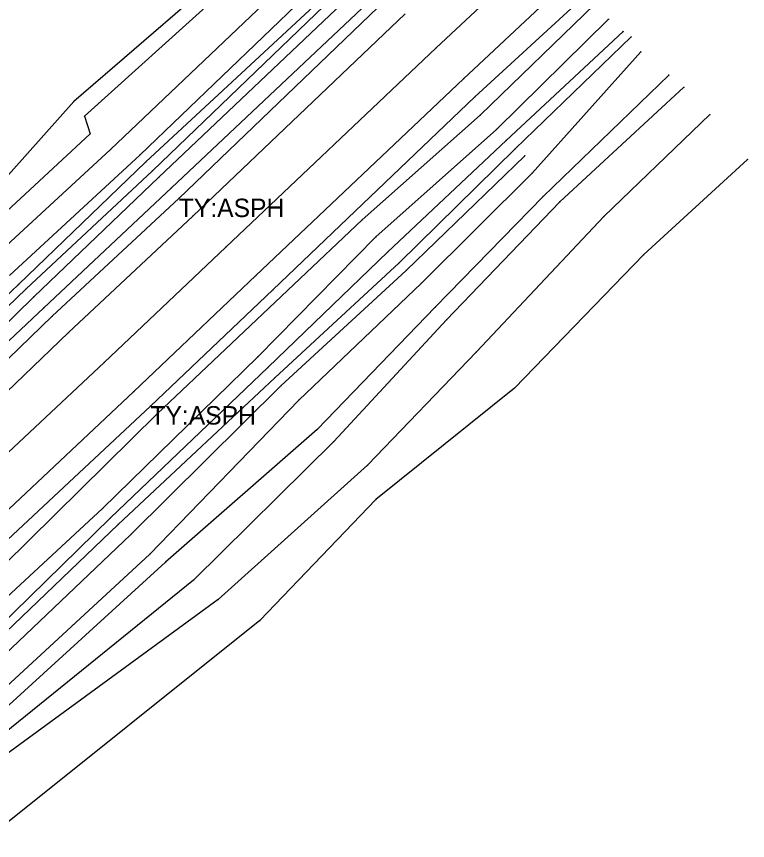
# Model space of a CAD drawing. Extents: x 1419505 to 1434054, y 1956910 to 1968644.
# Drawn here: x 1433855.4 to 1434053.6, y 1968244.9 to 1968468.2 of the extents above; entities that cross this region are included whole.
import ezdxf

# ---------------------------------------------------------------- set-up
doc = ezdxf.new("R2010")
doc.units = 0
for name, color, linetype in [('S_BREAKLINE', 7, 'Continuous'), ('S_DITCHLINE', 7, 'Continuous'), ('S_EDGE_PAVEMENT', 7, 'Continuous'), ('S_GRD_PT_SYM', 7, 'Continuous'), ('S_PAVEMENT_CROWN', 7, 'Continuous'), ('S_RDW_PT_SYM', 7, 'Continuous'), ('S_SHOULDER', 7, 'Continuous'), ('S_SHOULDER_ANNOT', 7, 'Continuous')]:
    doc.layers.add(name, color=color, linetype=linetype)

msp = doc.modelspace()

# ---------------------------------------------------------------- linework, layer by layer
at = {"layer": 'S_BREAKLINE'}
for p, q in [((1433929.3107, 1968495.5705), (1433870.993, 1968445.1822)), ((1433932.0289, 1968493.7344), (1433873.8961, 1968441.175)), ((1433939.1434, 1968487.6), (1433880.9386, 1968432.1494)), ((1433943.7787, 1968483.3117), (1433888.9011, 1968430.7533)), ((1433950.3951, 1968478.0883), (1433894.0214, 1968424.6539)), ((1433954.1283, 1968475.2542), (1433897.4747, 1968421.7977)), ((1434012.0971, 1968471.4419), (1433981.1041, 1968441.464)), ((1434015.9093, 1968467.4907), (1433985.5184, 1968437.6047)), ((1434024.6459, 1968458.6251), (1433995.228, 1968425.797)), ((1434032.2404, 1968452.3207), (1433998.1452, 1968419.4436)), ((1434036.3286, 1968449.0155), (1434002.6695, 1968417.9855)), ((1433870.993, 1968445.1822), (1433840.22, 1968410.773)), ((1433873.8961, 1968441.175), (1433875.4372, 1968436.4227)), ((1433981.1041, 1968441.464), (1433949.161, 1968413.1232)), ((1434043.3641, 1968441.62), (1434014.6392, 1968414.0212)), ((1433875.4372, 1968436.4227), (1433843.9742, 1968407.2728)), ((1433985.5184, 1968437.6047), (1433952.8272, 1968408.4969)), ((1433880.9386, 1968432.1494), (1433848.6865, 1968402.4875)), ((1433888.9011, 1968430.7533), (1433853.5108, 1968398.0462)), ((1433993.2018, 1968430.4613), (1433961.0228, 1968399.3593)), ((1434053.5167, 1968429.4792), (1434025.4919, 1968403.7235)), ((1433894.0214, 1968424.6539), (1433860.1253, 1968392.2618)), ((1433995.228, 1968425.797), (1433965.185, 1968395.965)), ((1433897.4747, 1968421.7977), (1433862.7984, 1968389.2636)), ((1433998.1452, 1968419.4436), (1433968.9423, 1968389.4366)), ((1434002.6695, 1968417.9855), (1433971.9365, 1968386.0004)), ((1434014.6392, 1968414.0212), (1433980.118, 1968377.3628)), ((1433949.161, 1968413.1232), (1433893.5434, 1968360.5688)), ((1433952.8272, 1968408.4969), (1433920.8002, 1968375.9798)), ((1434025.4919, 1968403.7235), (1433990.3817, 1968367.5122)), ((1433961.0228, 1968399.3593), (1433927.0866, 1968368.0822)), ((1433965.185, 1968395.965), (1433931.9089, 1968364.274)), ((1433860.1253, 1968392.2618), (1433819.0836, 1968352.0172)), ((1433862.7984, 1968389.2636), (1433820.1957, 1968349.097)), ((1433968.9423, 1968389.4366), (1433936.9062, 1968356.2525)), ((1433971.9365, 1968386.0004), (1433941.4795, 1968353.0503)), ((1433920.8002, 1968375.9798), (1433878.7675, 1968334.8751)), ((1433980.118, 1968377.3628), (1433950.5901, 1968346.6129)), ((1433927.0866, 1968368.0822), (1433886.458, 1968327.7996)), ((1433990.3817, 1968367.5122), (1433952.8322, 1968337.2923)), ((1433931.9089, 1968364.274), (1433891.5393, 1968322.4953)), ((1433893.5434, 1968360.5688), (1433852.0237, 1968319.5081)), ((1433936.9062, 1968356.2525), (1433895.8116, 1968320.3292)), ((1433941.4795, 1968353.0503), (1433903.379, 1968315.4638)), ((1433950.5901, 1968346.6129), (1433910.1005, 1968310.2225)), ((1433952.8322, 1968337.2923), (1433921.4222, 1968304.4941)), ((1433878.7675, 1968334.8751), (1433815.7744, 1968276.5713)), ((1433886.458, 1968327.7996), (1433825.135, 1968269.5329)), ((1433891.5393, 1968322.4953), (1433828.7982, 1968264.6076)), ((1433895.8116, 1968320.3292), (1433830.8464, 1968261.2673)), ((1433903.379, 1968315.4638), (1433833.9626, 1968259.2952)), ((1433910.1005, 1968310.2225), (1433836.6357, 1968256.599)), ((1433921.4222, 1968304.4941), (1433846.8134, 1968244.9103))]:
    msp.add_line(p, q, dxfattribs=at)
at = {"layer": 'S_DITCHLINE'}
for p, q in [((1433946.6708, 1968480.9745), (1433890.5072, 1968428.7952)), ((1433948.346, 1968480.2615), (1433892.2743, 1968426.424)), ((1434019.8596, 1968464.1834), (1433988.1245, 1968434.6035)), ((1434022.0617, 1968462.7414), (1433990.5457, 1968432.3084)), ((1433988.1245, 1968434.6035), (1433956.0594, 1968404.4076)), ((1433990.5457, 1968432.3084), (1433959.1066, 1968401.4384)), ((1433890.5072, 1968428.7952), (1433855.973, 1968395.581)), ((1433892.2743, 1968426.424), (1433858.0051, 1968394.3679)), ((1433956.0594, 1968404.4076), (1433923.5864, 1968373.0486)), ((1433959.1066, 1968401.4384), (1433925.4105, 1968370.3054)), ((1433855.973, 1968395.581), (1433813.2462, 1968354.9544)), ((1433858.0051, 1968394.3679), (1433815.3694, 1968353.3243)), ((1433923.5864, 1968373.0486), (1433880.9146, 1968332.3859)), ((1433925.4105, 1968370.3054), (1433882.9797, 1968330.5228)), ((1433880.9146, 1968332.3859), (1433820.1307, 1968273.1651)), ((1433882.9797, 1968330.5228), (1433821.6948, 1968272.023))]:
    msp.add_line(p, q, dxfattribs=at)
at = {"layer": 'S_EDGE_PAVEMENT'}
for p, q in [((1434005.2906, 1968478.2534), (1433976.5638, 1968451.2956)), ((1433960.7438, 1968468.9368), (1433903.211, 1968414.1142)), ((1433976.5638, 1968451.2956), (1433920.3151, 1968398.0012)), ((1433903.211, 1968414.1142), (1433869.5289, 1968382.5402)), ((1433920.3151, 1968398.0012), (1433887.24, 1968366.5891)), ((1433869.5289, 1968382.5402), (1433830.2483, 1968344.9908)), ((1433887.24, 1968366.5891), (1433844.4682, 1968326.3825))]:
    msp.add_line(p, q, dxfattribs=at)
at = {"layer": 'S_GRD_PT_SYM'}
for points in [[(1434015.9093, 1968467.4907), (1434015.9093, 1968467.5407), (1434015.9093, 1968467.4907), (1434015.8593, 1968467.4907), (1434015.9093, 1968467.4907), (1434015.9093, 1968467.4407), (1434015.9093, 1968467.4907), (1434015.9593, 1968467.4907)], [(1434019.8596, 1968464.1834), (1434019.8596, 1968464.2334), (1434019.8596, 1968464.1834), (1434019.8096, 1968464.1834), (1434019.8596, 1968464.1834), (1434019.8596, 1968464.1334), (1434019.8596, 1968464.1834), (1434019.9096, 1968464.1834)], [(1434022.0617, 1968462.7414), (1434022.0617, 1968462.7914), (1434022.0617, 1968462.7414), (1434022.0117, 1968462.7414), (1434022.0617, 1968462.7414), (1434022.0617, 1968462.6914), (1434022.0617, 1968462.7414), (1434022.1117, 1968462.7414)], [(1434024.6459, 1968458.6251), (1434024.6459, 1968458.6751), (1434024.6459, 1968458.6251), (1434024.5959, 1968458.6251), (1434024.6459, 1968458.6251), (1434024.6459, 1968458.5751), (1434024.6459, 1968458.6251), (1434024.6959, 1968458.6251)], [(1434032.2404, 1968452.3207), (1434032.2404, 1968452.3707), (1434032.2404, 1968452.3207), (1434032.1904, 1968452.3207), (1434032.2404, 1968452.3207), (1434032.2404, 1968452.2707), (1434032.2404, 1968452.3207), (1434032.2904, 1968452.3207)], [(1434036.3286, 1968449.0155), (1434036.3286, 1968449.0655), (1434036.3286, 1968449.0155), (1434036.2786, 1968449.0155), (1434036.3286, 1968449.0155), (1434036.3286, 1968448.9655), (1434036.3286, 1968449.0155), (1434036.3786, 1968449.0155)], [(1433870.993, 1968445.1822), (1433870.993, 1968445.2322), (1433870.993, 1968445.1822), (1433870.943, 1968445.1822), (1433870.993, 1968445.1822), (1433870.993, 1968445.1322), (1433870.993, 1968445.1822), (1433871.043, 1968445.1822)], [(1433873.8961, 1968441.175), (1433873.8961, 1968441.225), (1433873.8961, 1968441.175), (1433873.8461, 1968441.175), (1433873.8961, 1968441.175), (1433873.8961, 1968441.125), (1433873.8961, 1968441.175), (1433873.9461, 1968441.175)], [(1433981.1041, 1968441.464), (1433981.1041, 1968441.514), (1433981.1041, 1968441.464), (1433981.0541, 1968441.464), (1433981.1041, 1968441.464), (1433981.1041, 1968441.414), (1433981.1041, 1968441.464), (1433981.1541, 1968441.464)], [(1434043.3641, 1968441.62), (1434043.3641, 1968441.67), (1434043.3641, 1968441.62), (1434043.3141, 1968441.62), (1434043.3641, 1968441.62), (1434043.3641, 1968441.57), (1434043.3641, 1968441.62), (1434043.4141, 1968441.62)], [(1433875.4372, 1968436.4227), (1433875.4372, 1968436.4727), (1433875.4372, 1968436.4227), (1433875.3872, 1968436.4227), (1433875.4372, 1968436.4227), (1433875.4372, 1968436.3727), (1433875.4372, 1968436.4227), (1433875.4872, 1968436.4227)], [(1433985.5184, 1968437.6047), (1433985.5184, 1968437.6547), (1433985.5184, 1968437.6047), (1433985.4684, 1968437.6047), (1433985.5184, 1968437.6047), (1433985.5184, 1968437.5547), (1433985.5184, 1968437.6047), (1433985.5684, 1968437.6047)], [(1433988.1245, 1968434.6035), (1433988.1245, 1968434.6535), (1433988.1245, 1968434.6035), (1433988.0745, 1968434.6035), (1433988.1245, 1968434.6035), (1433988.1245, 1968434.5535), (1433988.1245, 1968434.6035), (1433988.1745, 1968434.6035)], [(1433880.9386, 1968432.1494), (1433880.9386, 1968432.1994), (1433880.9386, 1968432.1494), (1433880.8886, 1968432.1494), (1433880.9386, 1968432.1494), (1433880.9386, 1968432.0994), (1433880.9386, 1968432.1494), (1433880.9886, 1968432.1494)], [(1433990.5457, 1968432.3084), (1433990.5457, 1968432.3584), (1433990.5457, 1968432.3084), (1433990.4957, 1968432.3084), (1433990.5457, 1968432.3084), (1433990.5457, 1968432.2584), (1433990.5457, 1968432.3084), (1433990.5957, 1968432.3084)], [(1433888.9011, 1968430.7533), (1433888.9011, 1968430.8033), (1433888.9011, 1968430.7533), (1433888.8511, 1968430.7533), (1433888.9011, 1968430.7533), (1433888.9011, 1968430.7033), (1433888.9011, 1968430.7533), (1433888.9511, 1968430.7533)], [(1433890.5072, 1968428.7952), (1433890.5072, 1968428.8452), (1433890.5072, 1968428.7952), (1433890.4572, 1968428.7952), (1433890.5072, 1968428.7952), (1433890.5072, 1968428.7452), (1433890.5072, 1968428.7952), (1433890.5572, 1968428.7952)], [(1433993.2018, 1968430.4613), (1433993.2018, 1968430.5113), (1433993.2018, 1968430.4613), (1433993.1518, 1968430.4613), (1433993.2018, 1968430.4613), (1433993.2018, 1968430.4113), (1433993.2018, 1968430.4613), (1433993.2518, 1968430.4613)], [(1434053.5167, 1968429.4792), (1434053.5167, 1968429.5292), (1434053.5167, 1968429.4792), (1434053.4667, 1968429.4792), (1434053.5167, 1968429.4792), (1434053.5167, 1968429.4292), (1434053.5167, 1968429.4792), (1434053.5667, 1968429.4792)], [(1433892.2743, 1968426.424), (1433892.2743, 1968426.474), (1433892.2743, 1968426.424), (1433892.2243, 1968426.424), (1433892.2743, 1968426.424), (1433892.2743, 1968426.374), (1433892.2743, 1968426.424), (1433892.3243, 1968426.424)], [(1433894.0214, 1968424.6539), (1433894.0214, 1968424.7039), (1433894.0214, 1968424.6539), (1433893.9714, 1968424.6539), (1433894.0214, 1968424.6539), (1433894.0214, 1968424.6039), (1433894.0214, 1968424.6539), (1433894.0714, 1968424.6539)], [(1433995.228, 1968425.797), (1433995.228, 1968425.847), (1433995.228, 1968425.797), (1433995.178, 1968425.797), (1433995.228, 1968425.797), (1433995.228, 1968425.747), (1433995.228, 1968425.797), (1433995.278, 1968425.797)], [(1433897.4747, 1968421.7977), (1433897.4747, 1968421.8477), (1433897.4747, 1968421.7977), (1433897.4247, 1968421.7977), (1433897.4747, 1968421.7977), (1433897.4747, 1968421.7477), (1433897.4747, 1968421.7977), (1433897.5247, 1968421.7977)], [(1433998.1452, 1968419.4436), (1433998.1452, 1968419.4936), (1433998.1452, 1968419.4436), (1433998.0952, 1968419.4436), (1433998.1452, 1968419.4436), (1433998.1452, 1968419.3936), (1433998.1452, 1968419.4436), (1433998.1952, 1968419.4436)], [(1434002.6695, 1968417.9855), (1434002.6695, 1968418.0355), (1434002.6695, 1968417.9855), (1434002.6195, 1968417.9855), (1434002.6695, 1968417.9855), (1434002.6695, 1968417.9355), (1434002.6695, 1968417.9855), (1434002.7195, 1968417.9855)], [(1434014.6392, 1968414.0212), (1434014.6392, 1968414.0712), (1434014.6392, 1968414.0212), (1434014.5892, 1968414.0212), (1434014.6392, 1968414.0212), (1434014.6392, 1968413.9712), (1434014.6392, 1968414.0212), (1434014.6892, 1968414.0212)], [(1433949.161, 1968413.1232), (1433949.161, 1968413.1732), (1433949.161, 1968413.1232), (1433949.111, 1968413.1232), (1433949.161, 1968413.1232), (1433949.161, 1968413.0732), (1433949.161, 1968413.1232), (1433949.211, 1968413.1232)], [(1433952.8272, 1968408.4969), (1433952.8272, 1968408.5469), (1433952.8272, 1968408.4969), (1433952.7772, 1968408.4969), (1433952.8272, 1968408.4969), (1433952.8272, 1968408.4469), (1433952.8272, 1968408.4969), (1433952.8772, 1968408.4969)], [(1433956.0594, 1968404.4076), (1433956.0594, 1968404.4576), (1433956.0594, 1968404.4076), (1433956.0094, 1968404.4076), (1433956.0594, 1968404.4076), (1433956.0594, 1968404.3576), (1433956.0594, 1968404.4076), (1433956.1094, 1968404.4076)], [(1434025.4919, 1968403.7235), (1434025.4919, 1968403.7735), (1434025.4919, 1968403.7235), (1434025.4419, 1968403.7235), (1434025.4919, 1968403.7235), (1434025.4919, 1968403.6735), (1434025.4919, 1968403.7235), (1434025.5419, 1968403.7235)], [(1433959.1066, 1968401.4384), (1433959.1066, 1968401.4884), (1433959.1066, 1968401.4384), (1433959.0566, 1968401.4384), (1433959.1066, 1968401.4384), (1433959.1066, 1968401.3884), (1433959.1066, 1968401.4384), (1433959.1566, 1968401.4384)], [(1433961.0228, 1968399.3593), (1433961.0228, 1968399.4093), (1433961.0228, 1968399.3593), (1433960.9728, 1968399.3593), (1433961.0228, 1968399.3593), (1433961.0228, 1968399.3093), (1433961.0228, 1968399.3593), (1433961.0728, 1968399.3593)], [(1433855.973, 1968395.581), (1433855.973, 1968395.631), (1433855.973, 1968395.581), (1433855.923, 1968395.581), (1433855.973, 1968395.581), (1433855.973, 1968395.531), (1433855.973, 1968395.581), (1433856.023, 1968395.581)], [(1433965.185, 1968395.965), (1433965.185, 1968396.015), (1433965.185, 1968395.965), (1433965.135, 1968395.965), (1433965.185, 1968395.965), (1433965.185, 1968395.915), (1433965.185, 1968395.965), (1433965.235, 1968395.965)], [(1433858.0051, 1968394.3679), (1433858.0051, 1968394.4179), (1433858.0051, 1968394.3679), (1433857.9551, 1968394.3679), (1433858.0051, 1968394.3679), (1433858.0051, 1968394.3179), (1433858.0051, 1968394.3679), (1433858.0551, 1968394.3679)], [(1433860.1253, 1968392.2618), (1433860.1253, 1968392.3118), (1433860.1253, 1968392.2618), (1433860.0753, 1968392.2618), (1433860.1253, 1968392.2618), (1433860.1253, 1968392.2118), (1433860.1253, 1968392.2618), (1433860.1753, 1968392.2618)], [(1433862.7984, 1968389.2636), (1433862.7984, 1968389.3136), (1433862.7984, 1968389.2636), (1433862.7484, 1968389.2636), (1433862.7984, 1968389.2636), (1433862.7984, 1968389.2136), (1433862.7984, 1968389.2636), (1433862.8484, 1968389.2636)], [(1433968.9423, 1968389.4366), (1433968.9423, 1968389.4866), (1433968.9423, 1968389.4366), (1433968.8923, 1968389.4366), (1433968.9423, 1968389.4366), (1433968.9423, 1968389.3866), (1433968.9423, 1968389.4366), (1433968.9923, 1968389.4366)], [(1433971.9365, 1968386.0004), (1433971.9365, 1968386.0504), (1433971.9365, 1968386.0004), (1433971.8865, 1968386.0004), (1433971.9365, 1968386.0004), (1433971.9365, 1968385.9504), (1433971.9365, 1968386.0004), (1433971.9865, 1968386.0004)], [(1433920.8002, 1968375.9798), (1433920.8002, 1968376.0298), (1433920.8002, 1968375.9798), (1433920.7502, 1968375.9798), (1433920.8002, 1968375.9798), (1433920.8002, 1968375.9298), (1433920.8002, 1968375.9798), (1433920.8502, 1968375.9798)], [(1433980.118, 1968377.3628), (1433980.118, 1968377.4128), (1433980.118, 1968377.3628), (1433980.068, 1968377.3628), (1433980.118, 1968377.3628), (1433980.118, 1968377.3128), (1433980.118, 1968377.3628), (1433980.168, 1968377.3628)], [(1433923.5864, 1968373.0486), (1433923.5864, 1968373.0986), (1433923.5864, 1968373.0486), (1433923.5364, 1968373.0486), (1433923.5864, 1968373.0486), (1433923.5864, 1968372.9986), (1433923.5864, 1968373.0486), (1433923.6364, 1968373.0486)], [(1433925.4105, 1968370.3054), (1433925.4105, 1968370.3554), (1433925.4105, 1968370.3054), (1433925.3605, 1968370.3054), (1433925.4105, 1968370.3054), (1433925.4105, 1968370.2554), (1433925.4105, 1968370.3054), (1433925.4605, 1968370.3054)], [(1433927.0866, 1968368.0822), (1433927.0866, 1968368.1322), (1433927.0866, 1968368.0822), (1433927.0366, 1968368.0822), (1433927.0866, 1968368.0822), (1433927.0866, 1968368.0322), (1433927.0866, 1968368.0822), (1433927.1366, 1968368.0822)], [(1433990.3817, 1968367.5122), (1433990.3817, 1968367.5622), (1433990.3817, 1968367.5122), (1433990.3317, 1968367.5122), (1433990.3817, 1968367.5122), (1433990.3817, 1968367.4622), (1433990.3817, 1968367.5122), (1433990.4317, 1968367.5122)], [(1433931.9089, 1968364.274), (1433931.9089, 1968364.324), (1433931.9089, 1968364.274), (1433931.8589, 1968364.274), (1433931.9089, 1968364.274), (1433931.9089, 1968364.224), (1433931.9089, 1968364.274), (1433931.9589, 1968364.274)], [(1433893.5434, 1968360.5688), (1433893.5434, 1968360.6188), (1433893.5434, 1968360.5688), (1433893.4934, 1968360.5688), (1433893.5434, 1968360.5688), (1433893.5434, 1968360.5188), (1433893.5434, 1968360.5688), (1433893.5934, 1968360.5688)], [(1433936.9062, 1968356.2525), (1433936.9062, 1968356.3025), (1433936.9062, 1968356.2525), (1433936.8562, 1968356.2525), (1433936.9062, 1968356.2525), (1433936.9062, 1968356.2025), (1433936.9062, 1968356.2525), (1433936.9562, 1968356.2525)], [(1433941.4795, 1968353.0503), (1433941.4795, 1968353.1003), (1433941.4795, 1968353.0503), (1433941.4295, 1968353.0503), (1433941.4795, 1968353.0503), (1433941.4795, 1968353.0003), (1433941.4795, 1968353.0503), (1433941.5295, 1968353.0503)], [(1433950.5901, 1968346.6129), (1433950.5901, 1968346.6629), (1433950.5901, 1968346.6129), (1433950.5401, 1968346.6129), (1433950.5901, 1968346.6129), (1433950.5901, 1968346.5629), (1433950.5901, 1968346.6129), (1433950.6401, 1968346.6129)], [(1433952.8322, 1968337.2923), (1433952.8322, 1968337.3423), (1433952.8322, 1968337.2923), (1433952.7822, 1968337.2923), (1433952.8322, 1968337.2923), (1433952.8322, 1968337.2423), (1433952.8322, 1968337.2923), (1433952.8822, 1968337.2923)], [(1433878.7675, 1968334.8751), (1433878.7675, 1968334.9251), (1433878.7675, 1968334.8751), (1433878.7175, 1968334.8751), (1433878.7675, 1968334.8751), (1433878.7675, 1968334.8251), (1433878.7675, 1968334.8751), (1433878.8175, 1968334.8751)], [(1433880.9146, 1968332.3859), (1433880.9146, 1968332.4359), (1433880.9146, 1968332.3859), (1433880.8646, 1968332.3859), (1433880.9146, 1968332.3859), (1433880.9146, 1968332.3359), (1433880.9146, 1968332.3859), (1433880.9646, 1968332.3859)], [(1433882.9797, 1968330.5228), (1433882.9797, 1968330.5728), (1433882.9797, 1968330.5228), (1433882.9297, 1968330.5228), (1433882.9797, 1968330.5228), (1433882.9797, 1968330.4728), (1433882.9797, 1968330.5228), (1433883.0297, 1968330.5228)], [(1433886.458, 1968327.7996), (1433886.458, 1968327.8496), (1433886.458, 1968327.7996), (1433886.408, 1968327.7996), (1433886.458, 1968327.7996), (1433886.458, 1968327.7496), (1433886.458, 1968327.7996), (1433886.508, 1968327.7996)], [(1433891.5393, 1968322.4953), (1433891.5393, 1968322.5453), (1433891.5393, 1968322.4953), (1433891.4893, 1968322.4953), (1433891.5393, 1968322.4953), (1433891.5393, 1968322.4453), (1433891.5393, 1968322.4953), (1433891.5893, 1968322.4953)], [(1433895.8116, 1968320.3292), (1433895.8116, 1968320.3792), (1433895.8116, 1968320.3292), (1433895.7616, 1968320.3292), (1433895.8116, 1968320.3292), (1433895.8116, 1968320.2792), (1433895.8116, 1968320.3292), (1433895.8616, 1968320.3292)], [(1433903.379, 1968315.4638), (1433903.379, 1968315.5138), (1433903.379, 1968315.4638), (1433903.329, 1968315.4638), (1433903.379, 1968315.4638), (1433903.379, 1968315.4138), (1433903.379, 1968315.4638), (1433903.429, 1968315.4638)], [(1433910.1005, 1968310.2225), (1433910.1005, 1968310.2725), (1433910.1005, 1968310.2225), (1433910.0505, 1968310.2225), (1433910.1005, 1968310.2225), (1433910.1005, 1968310.1725), (1433910.1005, 1968310.2225), (1433910.1505, 1968310.2225)], [(1433921.4222, 1968304.4941), (1433921.4222, 1968304.5441), (1433921.4222, 1968304.4941), (1433921.3722, 1968304.4941), (1433921.4222, 1968304.4941), (1433921.4222, 1968304.4441), (1433921.4222, 1968304.4941), (1433921.4722, 1968304.4941)]]:
    msp.add_lwpolyline(points, dxfattribs=at)
at = {"layer": 'S_PAVEMENT_CROWN'}
for p, q in [((1433997.3891, 1968486.0769), (1433969.1393, 1968459.6822)), ((1433969.1393, 1968459.6822), (1433912.1226, 1968405.7017)), ((1433912.1226, 1968405.7017), (1433879.1495, 1968374.4417)), ((1433879.1495, 1968374.4417), (1433836.7977, 1968334.7771))]:
    msp.add_line(p, q, dxfattribs=at)
at = {"layer": 'S_RDW_PT_SYM'}
for points in [[(1433969.1393, 1968459.6822), (1433969.1393, 1968459.7322), (1433969.1393, 1968459.6822), (1433969.0893, 1968459.6822), (1433969.1393, 1968459.6822), (1433969.1393, 1968459.6322), (1433969.1393, 1968459.6822), (1433969.1893, 1968459.6822)], [(1433976.5638, 1968451.2956), (1433976.5638, 1968451.3456), (1433976.5638, 1968451.2956), (1433976.5138, 1968451.2956), (1433976.5638, 1968451.2956), (1433976.5638, 1968451.2456), (1433976.5638, 1968451.2956), (1433976.6138, 1968451.2956)], [(1433979.684, 1968446.4113), (1433979.684, 1968446.4613), (1433979.684, 1968446.4113), (1433979.634, 1968446.4113), (1433979.684, 1968446.4113), (1433979.684, 1968446.3613), (1433979.684, 1968446.4113), (1433979.734, 1968446.4113)], [(1433899.4058, 1968418.8475), (1433899.4058, 1968418.8975), (1433899.4058, 1968418.8475), (1433899.3558, 1968418.8475), (1433899.4058, 1968418.8475), (1433899.4058, 1968418.7975), (1433899.4058, 1968418.8475), (1433899.4558, 1968418.8475)], [(1433903.211, 1968414.1142), (1433903.211, 1968414.1642), (1433903.211, 1968414.1142), (1433903.161, 1968414.1142), (1433903.211, 1968414.1142), (1433903.211, 1968414.0642), (1433903.211, 1968414.1142), (1433903.261, 1968414.1142)], [(1433912.1226, 1968405.7017), (1433912.1226, 1968405.7517), (1433912.1226, 1968405.7017), (1433912.0726, 1968405.7017), (1433912.1226, 1968405.7017), (1433912.1226, 1968405.6517), (1433912.1226, 1968405.7017), (1433912.1726, 1968405.7017)], [(1433920.3151, 1968398.0012), (1433920.3151, 1968398.0512), (1433920.3151, 1968398.0012), (1433920.2651, 1968398.0012), (1433920.3151, 1968398.0012), (1433920.3151, 1968397.9512), (1433920.3151, 1968398.0012), (1433920.3651, 1968398.0012)], [(1433924.9104, 1968394.1329), (1433924.9104, 1968394.1829), (1433924.9104, 1968394.1329), (1433924.8604, 1968394.1329), (1433924.9104, 1968394.1329), (1433924.9104, 1968394.0829), (1433924.9104, 1968394.1329), (1433924.9604, 1968394.1329)], [(1433865.1346, 1968386.9975), (1433865.1346, 1968387.0475), (1433865.1346, 1968386.9975), (1433865.0846, 1968386.9975), (1433865.1346, 1968386.9975), (1433865.1346, 1968386.9475), (1433865.1346, 1968386.9975), (1433865.1846, 1968386.9975)], [(1433869.5289, 1968382.5402), (1433869.5289, 1968382.5902), (1433869.5289, 1968382.5402), (1433869.4789, 1968382.5402), (1433869.5289, 1968382.5402), (1433869.5289, 1968382.4902), (1433869.5289, 1968382.5402), (1433869.5789, 1968382.5402)], [(1433879.1495, 1968374.4417), (1433879.1495, 1968374.4917), (1433879.1495, 1968374.4417), (1433879.0995, 1968374.4417), (1433879.1495, 1968374.4417), (1433879.1495, 1968374.3917), (1433879.1495, 1968374.4417), (1433879.1995, 1968374.4417)], [(1433887.24, 1968366.5891), (1433887.24, 1968366.6391), (1433887.24, 1968366.5891), (1433887.19, 1968366.5891), (1433887.24, 1968366.5891), (1433887.24, 1968366.5391), (1433887.24, 1968366.5891), (1433887.29, 1968366.5891)], [(1433891.7103, 1968362.6249), (1433891.7103, 1968362.6749), (1433891.7103, 1968362.6249), (1433891.6603, 1968362.6249), (1433891.7103, 1968362.6249), (1433891.7103, 1968362.5749), (1433891.7103, 1968362.6249), (1433891.7603, 1968362.6249)]]:
    msp.add_lwpolyline(points, dxfattribs=at)
at = {"layer": 'S_SHOULDER'}
for p, q in [((1434009.2979, 1968473.6401), (1433979.684, 1968446.4113)), ((1433955.6344, 1968472.888), (1433899.4058, 1968418.8475)), ((1433979.684, 1968446.4113), (1433924.9104, 1968394.1329)), ((1433899.4058, 1968418.8475), (1433865.1346, 1968386.9975)), ((1433924.9104, 1968394.1329), (1433891.7103, 1968362.6249)), ((1433865.1346, 1968386.9975), (1433822.5838, 1968345.9928)), ((1433891.7103, 1968362.6249), (1433848.4535, 1968322.1743))]:
    msp.add_line(p, q, dxfattribs=at)

# ---------------------------------------------------------------- texts
at = {"layer": 'S_SHOULDER_ANNOT'}
for p in [(1433899.4058, 1968413.8475), (1433891.7103, 1968357.6249)]:
    msp.add_text('TY:ASPH', height=5, dxfattribs=at).set_placement(p)

doc.saveas('drawing.dxf')
